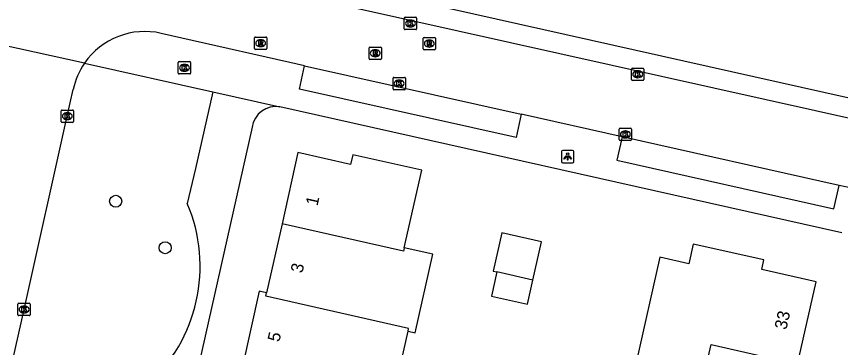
# Model space of a CAD drawing. Extents: x 161771 to 163125, y 382479 to 383177.
# Drawn here: x 162705.3 to 162772.1, y 382715.1 to 382742 of the extents above; entities that cross this region are included whole.
import ezdxf

# ---------------------------------------------------------------- set-up
doc = ezdxf.new("R2010")
doc.units = 0
for name, color, linetype in [('IMGEO_Boom', 7, 'Continuous'), ('IMGEO_Kolk', 7, 'Continuous'), ('IMGEO_Lichtpunt', 7, 'Continuous'), ('IMGEO_Pand', 7, 'Continuous'), ('IMGEO_Pand_nummerreeks', 7, 'Continuous'), ('IMGEO_Rijbaan_lokaal_open', 7, 'Continuous'), ('IMGEO_Rioolput', 7, 'Continuous'), ('IMGEO_Voetpad_open', 7, 'Continuous')]:
    doc.layers.add(name, color=color, linetype=linetype)

msp = doc.modelspace()

# ---------------------------------------------------------------- linework, layer by layer
at = {"layer": 'IMGEO_Boom'}
for centre in [(162713.301, 382727.012), (162717.314, 382723.245)]:
    msp.add_circle(centre, 0.489, dxfattribs=at)
at = {"layer": 'IMGEO_Kolk'}
for p, q in [((162736.719, 382741.013), (162736.719, 382741.865)), ((162736.794, 382741.939), (162737.646, 382741.939)), ((162737.207, 382741.719), (162737.232, 382741.719)), ((162737.72, 382741.865), (162737.72, 382741.013)), ((162737.646, 382740.939), (162736.794, 382740.939)), ((162737.23, 382741.159), (162737.205, 382741.159)), ((162718.382, 382737.415), (162718.382, 382738.267)), ((162718.457, 382738.341), (162719.309, 382738.341)), ((162719.383, 382738.267), (162719.383, 382737.415)), ((162718.87, 382738.121), (162718.895, 382738.121)), ((162755.161, 382736.888), (162755.161, 382737.74)), ((162755.236, 382737.814), (162756.088, 382737.814)), ((162755.649, 382737.594), (162755.674, 382737.594)), ((162756.162, 382737.74), (162756.162, 382736.888)), ((162719.309, 382737.341), (162718.457, 382737.341)), ((162718.893, 382737.561), (162718.868, 382737.561)), ((162735.803, 382736.139), (162735.803, 382736.991)), ((162735.878, 382737.065), (162736.73, 382737.065)), ((162736.804, 382736.991), (162736.804, 382736.139)), ((162755.672, 382737.034), (162755.647, 382737.034)), ((162736.314, 382736.285), (162736.289, 382736.285)), ((162736.291, 382736.845), (162736.316, 382736.845)), ((162756.088, 382736.814), (162755.236, 382736.814)), ((162736.73, 382736.065), (162735.878, 382736.065)), ((162708.875, 382733.49), (162708.875, 382734.342)), ((162708.95, 382734.416), (162709.802, 382734.416)), ((162709.876, 382734.342), (162709.876, 382733.49)), ((162709.386, 382733.636), (162709.361, 382733.636)), ((162709.363, 382734.196), (162709.388, 382734.196)), ((162709.802, 382733.416), (162708.95, 382733.416)), ((162754.231, 382732.941), (162755.083, 382732.941)), ((162754.156, 382732.015), (162754.156, 382732.867)), ((162754.644, 382732.721), (162754.669, 382732.721)), ((162755.157, 382732.867), (162755.157, 382732.015)), ((162755.083, 382731.941), (162754.231, 382731.941)), ((162754.667, 382732.161), (162754.642, 382732.161)), ((162705.366, 382717.808), (162705.366, 382718.66)), ((162705.441, 382718.734), (162706.293, 382718.734)), ((162705.854, 382718.514), (162705.879, 382718.514)), ((162706.367, 382718.66), (162706.367, 382717.808)), ((162706.293, 382717.734), (162705.441, 382717.734)), ((162705.877, 382717.954), (162705.852, 382717.954))]:
    msp.add_line(p, q, dxfattribs=at)
for points in [[(162736.719, 382741.013), (162736.719, 382741.865)], [(162736.794, 382741.939), (162737.646, 382741.939)], [(162737.04, 382741.639), (162737.163, 382741.639), (162737.163, 382741.488), (162737.293, 382741.639), (162737.457, 382741.639), (162737.311, 382741.488), (162737.464, 382741.239), (162737.312, 382741.239), (162737.227, 382741.403), (162737.163, 382741.336), (162737.163, 382741.239), (162737.04, 382741.239), (162737.04, 382741.639)], [(162737.72, 382741.865), (162737.72, 382741.013)], [(162737.646, 382740.939), (162736.794, 382740.939)], [(162718.382, 382737.415), (162718.382, 382738.267)], [(162718.457, 382738.341), (162719.309, 382738.341)], [(162719.383, 382738.267), (162719.383, 382737.415)], [(162718.703, 382738.041), (162718.826, 382738.041), (162718.826, 382737.89), (162718.956, 382738.041), (162719.12, 382738.041), (162718.974, 382737.89), (162719.127, 382737.641), (162718.975, 382737.641), (162718.89, 382737.805), (162718.826, 382737.738), (162718.826, 382737.641), (162718.703, 382737.641), (162718.703, 382738.041)], [(162755.161, 382736.888), (162755.161, 382737.74)], [(162755.236, 382737.814), (162756.088, 382737.814)], [(162756.162, 382737.74), (162756.162, 382736.888)], [(162719.309, 382737.341), (162718.457, 382737.341)], [(162735.803, 382736.139), (162735.803, 382736.991)], [(162735.878, 382737.065), (162736.73, 382737.065)], [(162736.804, 382736.991), (162736.804, 382736.139)], [(162755.482, 382737.514), (162755.605, 382737.514), (162755.605, 382737.363), (162755.735, 382737.514), (162755.899, 382737.514), (162755.753, 382737.363), (162755.906, 382737.114), (162755.754, 382737.114), (162755.669, 382737.278), (162755.605, 382737.211), (162755.605, 382737.114), (162755.482, 382737.114), (162755.482, 382737.514)], [(162736.124, 382736.765), (162736.247, 382736.765), (162736.247, 382736.614), (162736.377, 382736.765), (162736.541, 382736.765), (162736.395, 382736.614), (162736.548, 382736.365), (162736.396, 382736.365), (162736.311, 382736.529), (162736.247, 382736.462), (162736.247, 382736.365), (162736.124, 382736.365), (162736.124, 382736.765)], [(162756.088, 382736.814), (162755.236, 382736.814)], [(162736.73, 382736.065), (162735.878, 382736.065)], [(162708.875, 382733.49), (162708.875, 382734.342)], [(162708.95, 382734.416), (162709.802, 382734.416)], [(162709.876, 382734.342), (162709.876, 382733.49)], [(162709.196, 382734.116), (162709.319, 382734.116), (162709.319, 382733.965), (162709.449, 382734.116), (162709.613, 382734.116), (162709.467, 382733.965), (162709.62, 382733.716), (162709.468, 382733.716), (162709.383, 382733.88), (162709.319, 382733.813), (162709.319, 382733.716), (162709.196, 382733.716), (162709.196, 382734.116)], [(162709.802, 382733.416), (162708.95, 382733.416)], [(162754.231, 382732.941), (162755.083, 382732.941)], [(162754.156, 382732.015), (162754.156, 382732.867)], [(162754.477, 382732.641), (162754.6, 382732.641), (162754.6, 382732.49), (162754.73, 382732.641), (162754.894, 382732.641), (162754.748, 382732.49), (162754.901, 382732.241), (162754.749, 382732.241), (162754.664, 382732.405), (162754.6, 382732.338), (162754.6, 382732.241), (162754.477, 382732.241), (162754.477, 382732.641)], [(162755.157, 382732.867), (162755.157, 382732.015)], [(162755.083, 382731.941), (162754.231, 382731.941)], [(162705.366, 382717.808), (162705.366, 382718.66)], [(162705.441, 382718.734), (162706.293, 382718.734)], [(162705.687, 382718.434), (162705.81, 382718.434), (162705.81, 382718.283), (162705.94, 382718.434), (162706.104, 382718.434), (162705.958, 382718.283), (162706.111, 382718.034), (162705.959, 382718.034), (162705.874, 382718.198), (162705.81, 382718.131), (162705.81, 382718.034), (162705.687, 382718.034), (162705.687, 382718.434)], [(162706.367, 382718.66), (162706.367, 382717.808)], [(162706.293, 382717.734), (162705.441, 382717.734)]]:
    msp.add_lwpolyline(points, dxfattribs=at)
for centre, start, end in [((162736.796, 382741.863), 91.55205, 178.44795), ((162736.796, 382741.863), 91.55205, 178.44795), ((162737.644, 382741.863), 1.55205, 88.44795), ((162737.644, 382741.863), 1.55205, 88.44795), ((162736.796, 382741.015), 181.55205, 268.44795), ((162736.796, 382741.015), 181.55205, 268.44795), ((162737.644, 382741.015), 271.55205, 358.44795), ((162737.644, 382741.015), 271.55205, 358.44795), ((162718.459, 382738.265), 91.55205, 178.44795), ((162718.459, 382738.265), 91.55205, 178.44795), ((162719.307, 382738.265), 1.55205, 88.44795), ((162719.307, 382738.265), 1.55205, 88.44795), ((162755.238, 382737.738), 91.55205, 178.44795), ((162755.238, 382737.738), 91.55205, 178.44795), ((162756.086, 382737.738), 1.55205, 88.44795), ((162756.086, 382737.738), 1.55205, 88.44795), ((162718.459, 382737.417), 181.55205, 268.44795), ((162718.459, 382737.417), 181.55205, 268.44795), ((162719.307, 382737.417), 271.55205, 358.44795), ((162719.307, 382737.417), 271.55205, 358.44795), ((162735.88, 382736.989), 91.55205, 178.44795), ((162735.88, 382736.989), 91.55205, 178.44795), ((162736.728, 382736.989), 1.55205, 88.44795), ((162736.728, 382736.989), 1.55205, 88.44795), ((162755.238, 382736.89), 181.55205, 268.44795), ((162755.238, 382736.89), 181.55205, 268.44795), ((162756.086, 382736.89), 271.55205, 358.44795), ((162756.086, 382736.89), 271.55205, 358.44795), ((162735.88, 382736.141), 181.55205, 268.44795), ((162735.88, 382736.141), 181.55205, 268.44795), ((162736.728, 382736.141), 271.55205, 358.44795), ((162736.728, 382736.141), 271.55205, 358.44795), ((162708.952, 382734.34), 91.55205, 178.44795), ((162708.952, 382734.34), 91.55205, 178.44795), ((162709.8, 382734.34), 1.55205, 88.44795), ((162709.8, 382734.34), 1.55205, 88.44795), ((162708.952, 382733.492), 181.55205, 268.44795), ((162708.952, 382733.492), 181.55205, 268.44795), ((162709.8, 382733.492), 271.55205, 358.44795), ((162709.8, 382733.492), 271.55205, 358.44795), ((162754.233, 382732.865), 91.55205, 178.44795), ((162754.233, 382732.865), 91.55205, 178.44795), ((162755.081, 382732.865), 1.55205, 88.44795), ((162755.081, 382732.865), 1.55205, 88.44795), ((162754.233, 382732.017), 181.55205, 268.44795), ((162754.233, 382732.017), 181.55205, 268.44795), ((162755.081, 382732.017), 271.55205, 358.44795), ((162755.081, 382732.017), 271.55205, 358.44795), ((162705.443, 382718.658), 91.55205, 178.44795), ((162705.443, 382718.658), 91.55205, 178.44795), ((162706.291, 382718.658), 1.55205, 88.44795), ((162706.291, 382718.658), 1.55205, 88.44795), ((162705.443, 382717.81), 181.55205, 268.44795), ((162705.443, 382717.81), 181.55205, 268.44795), ((162706.291, 382717.81), 271.55205, 358.44795), ((162706.291, 382717.81), 271.55205, 358.44795)]:
    msp.add_arc(centre, 0.0765, start, end, dxfattribs=at)
for centre, major_axis, ratio, start_param, end_param in [((162737.206, 382741.439), (-0.387, 0.002), 0.722429, 4.712389, 7.853982), ((162737.231, 382741.439), (-0.39, 0.002), 0.717154, 1.570796, 4.712389), ((162718.869, 382737.841), (-0.387, 0.002), 0.722429, 4.712389, 7.853982), ((162718.894, 382737.841), (-0.39, 0.002), 0.717154, 1.570796, 4.712389), ((162755.648, 382737.314), (-0.387, 0.002), 0.722429, 4.712389, 7.853982), ((162755.673, 382737.314), (-0.39, 0.002), 0.717154, 1.570796, 4.712389), ((162736.29, 382736.565), (-0.387, 0.002), 0.722429, 4.712389, 7.853982), ((162736.315, 382736.565), (-0.39, 0.002), 0.717154, 1.570796, 4.712389), ((162709.362, 382733.916), (-0.387, 0.002), 0.722429, 4.712389, 7.853982), ((162709.387, 382733.916), (-0.39, 0.002), 0.717154, 1.570796, 4.712389), ((162754.643, 382732.441), (-0.387, 0.002), 0.722429, 4.712389, 7.853982), ((162754.668, 382732.441), (-0.39, 0.002), 0.717154, 1.570796, 4.712389), ((162705.853, 382718.234), (-0.387, 0.002), 0.722429, 4.712389, 7.853982), ((162705.878, 382718.234), (-0.39, 0.002), 0.717154, 1.570796, 4.712389)]:
    msp.add_ellipse(centre, major_axis=major_axis, ratio=ratio, start_param=start_param, end_param=end_param, dxfattribs=at)
at = {"layer": 'IMGEO_Lichtpunt'}
for p, q in [((162749.476, 382731.044), (162749.476, 382730.237)), ((162749.476, 382731.044), (162749.476, 382730.237)), ((162750.378, 382731.139), (162749.57, 382731.139)), ((162750.378, 382731.139), (162749.57, 382731.139)), ((162750.472, 382730.237), (162750.472, 382731.044)), ((162750.472, 382730.237), (162750.472, 382731.044)), ((162749.57, 382730.143), (162750.378, 382730.143)), ((162749.57, 382730.143), (162750.378, 382730.143))]:
    msp.add_line(p, q, dxfattribs=at)
for points in [[(162749.85, 382730.708), (162749.889, 382730.68), (162749.701, 382730.418), (162749.663, 382730.445), (162749.85, 382730.708)], [(162749.952, 382730.66), (162749.999, 382730.66), (162749.999, 382730.338), (162749.952, 382730.338), (162749.952, 382730.66)], [(162750.062, 382730.68), (162750.1, 382730.707), (162750.287, 382730.445), (162750.248, 382730.417), (162750.062, 382730.68)]]:
    msp.add_lwpolyline(points, dxfattribs=at)
msp.add_circle((162749.975, 382730.842), 0.0994, dxfattribs=at)
for centre, start, end in [((162749.57, 382731.044), 90, 180), ((162749.57, 382731.044), 90, 180), ((162750.378, 382731.044), 0, 90), ((162750.378, 382731.044), 0, 90), ((162749.57, 382730.237), 180, 270), ((162749.57, 382730.237), 180, 270), ((162750.378, 382730.237), 270, 0), ((162750.378, 382730.237), 270, 360)]:
    msp.add_arc(centre, 0.0946, start, end, dxfattribs=at)
at = {"layer": 'IMGEO_Pand'}
for points in [[(162736.718, 382723.228), (162738.133, 382729.527), (162732.542, 382730.79), (162732.364, 382730.002), (162728.093, 382730.966), (162726.797, 382725.19)], [(162726.797, 382725.19), (162725.54, 382719.591)], [(162736.718, 382723.228), (162736.66, 382722.97), (162726.797, 382725.19)], [(162747.15, 382720.619), (162747.856, 382723.734), (162744.645, 382724.461), (162743.94, 382721.345), (162744.232, 382721.279)], [(162761.267, 382712.389), (162761.291, 382712.497), (162760.979, 382712.567), (162761.609, 382715.379), (162768.634, 382713.804), (162770.139, 382720.468), (162765.723, 382721.464), (162765.9, 382722.249), (162760.154, 382723.544), (162759.799, 382721.948), (162757.457, 382722.482), (162755.544, 382713.928)], [(162737.019, 382716.463), (162737.61, 382716.33), (162739.043, 382722.711), (162736.718, 382723.228)], [(162744.232, 382721.279), (162743.781, 382719.325), (162746.707, 382718.663), (162747.15, 382720.619)], [(162747.15, 382720.619), (162744.232, 382721.279)], [(162725.54, 382719.591), (162724.953, 382719.722), (162723.58, 382713.61)], [(162737.019, 382716.463), (162737.072, 382716.701), (162725.477, 382719.31), (162725.54, 382719.591)], [(162733.37, 382711.138), (162735.706, 382710.613), (162737.019, 382716.463)]]:
    msp.add_lwpolyline(points, dxfattribs=at)
at = {"layer": 'IMGEO_Rijbaan_lokaal_open'}
for points in [[(162774.334, 382733.395), (162728.6, 382743.637), (162719.876, 382745.599), (162716.733, 382746.307)], [(162728.621, 382738.003), (162727.421, 382738.282), (162719.503, 382740.049), (162717.002, 382740.634)], [(162710.777, 382738.221), (162704.008, 382739.697)], [(162728.621, 382738.003), (162746.204, 382734.067)], [(162700.43, 382694.133), (162702.36, 382702.731), (162705.867, 382718.234), (162709.376, 382733.916), (162709.86, 382736.091)], [(162754.39, 382732.234), (162746.204, 382734.067)], [(162772.012, 382728.289), (162754.39, 382732.234)], [(162773.026, 382728.062), (162772.012, 382728.289)]]:
    msp.add_lwpolyline(points, dxfattribs=at)
for centre, radius, start, end in [((162715.663, 382734.853), 5.934, 76.95428, 145.42142), ((162715.693, 382734.842), 5.965, 145.49882, 167.91584)]:
    msp.add_arc(centre, radius, start, end, dxfattribs=at)
at = {"layer": 'IMGEO_Rioolput'}
for p, q in [((162724.561, 382739.412), (162724.561, 382740.264)), ((162724.636, 382740.338), (162725.488, 382740.338)), ((162725.562, 382740.264), (162725.562, 382739.412)), ((162738.32, 382740.306), (162739.172, 382740.306)), ((162725.049, 382740.118), (162725.074, 382740.118)), ((162738.245, 382739.38), (162738.245, 382740.232)), ((162738.733, 382740.086), (162738.758, 382740.086)), ((162739.246, 382740.232), (162739.246, 382739.38)), ((162725.488, 382739.338), (162724.636, 382739.338)), ((162725.072, 382739.558), (162725.047, 382739.558)), ((162733.858, 382738.596), (162733.858, 382739.448)), ((162733.933, 382739.522), (162734.785, 382739.522)), ((162734.346, 382739.302), (162734.371, 382739.302)), ((162734.859, 382739.448), (162734.859, 382738.596)), ((162739.172, 382739.306), (162738.32, 382739.306)), ((162738.756, 382739.526), (162738.731, 382739.526)), ((162734.785, 382738.522), (162733.933, 382738.522)), ((162734.369, 382738.742), (162734.344, 382738.742))]:
    msp.add_line(p, q, dxfattribs=at)
for points in [[(162724.561, 382739.412), (162724.561, 382740.264)], [(162724.636, 382740.338), (162725.488, 382740.338)], [(162725.562, 382740.264), (162725.562, 382739.412)], [(162738.32, 382740.306), (162739.172, 382740.306)], [(162725.15, 382740.036), (162724.898, 382740.038), (162724.898, 382739.638)], [(162724.898, 382739.638), (162725.022, 382739.638), (162725.022, 382739.8), (162725.033, 382739.8)], [(162725.076, 382739.957), (162725.022, 382739.957), (162725.022, 382739.876)], [(162725.022, 382739.876), (162725.074, 382739.876)], [(162725.08, 382739.771), (162725.151, 382739.638), (162725.291, 382739.638), (162725.226, 382739.764)], [(162738.245, 382739.38), (162738.245, 382740.232)], [(162738.834, 382740.004), (162738.582, 382740.006), (162738.582, 382739.606)], [(162738.582, 382739.606), (162738.706, 382739.606), (162738.706, 382739.768), (162738.717, 382739.768)], [(162738.76, 382739.925), (162738.706, 382739.925), (162738.706, 382739.844)], [(162738.706, 382739.844), (162738.758, 382739.844)], [(162738.764, 382739.739), (162738.835, 382739.606), (162738.975, 382739.606), (162738.91, 382739.732)], [(162739.246, 382740.232), (162739.246, 382739.38)], [(162725.488, 382739.338), (162724.636, 382739.338)], [(162733.858, 382738.596), (162733.858, 382739.448)], [(162733.933, 382739.522), (162734.785, 382739.522)], [(162734.447, 382739.22), (162734.195, 382739.222), (162734.195, 382738.822)], [(162734.195, 382738.822), (162734.319, 382738.822), (162734.319, 382738.984), (162734.33, 382738.984)], [(162734.373, 382739.141), (162734.319, 382739.141), (162734.319, 382739.06)], [(162734.319, 382739.06), (162734.371, 382739.06)], [(162734.377, 382738.955), (162734.448, 382738.822), (162734.588, 382738.822), (162734.523, 382738.948)], [(162734.859, 382739.448), (162734.859, 382738.596)], [(162739.172, 382739.306), (162738.32, 382739.306)], [(162734.785, 382738.522), (162733.933, 382738.522)]]:
    msp.add_lwpolyline(points, dxfattribs=at)
for centre, radius, start, end in [((162724.638, 382740.262), 0.0765, 91.55205, 178.44795), ((162724.638, 382740.262), 0.0765, 91.55205, 178.44795), ((162725.486, 382740.262), 0.0765, 1.55205, 88.44795), ((162725.486, 382740.262), 0.0765, 1.55205, 88.44795), ((162738.322, 382740.23), 0.0765, 91.55205, 178.44795), ((162738.322, 382740.23), 0.0765, 91.55205, 178.44795), ((162739.17, 382740.23), 0.0765, 1.55205, 88.44795), ((162739.17, 382740.23), 0.0765, 1.55205, 88.44795), ((162725.032, 382739.747), 0.0533, 26.02933, 88.69889), ((162725.058, 382740.065), 0.19, 274.7715, 282.96867), ((162725.082, 382739.861), 0.0964, 77.00612, 93.18647), ((162725.096, 382739.918), 0.0378, 276.66336, 79.67722), ((162725.149, 382739.926), 0.109, 350.36119, 89.41601), ((162725.147, 382739.926), 0.112, 277.58423, 350.98172), ((162725.131, 382739.711), 0.108, 29.51342, 73.79051), ((162738.716, 382739.715), 0.0533, 26.02933, 88.69889), ((162738.742, 382740.033), 0.19, 274.7715, 282.96867), ((162738.766, 382739.829), 0.0964, 77.00612, 93.18647), ((162738.78, 382739.886), 0.0378, 276.66336, 79.67722), ((162738.833, 382739.894), 0.109, 350.36119, 89.41601), ((162738.831, 382739.894), 0.112, 277.58423, 350.98172), ((162738.815, 382739.679), 0.108, 29.51342, 73.79051), ((162724.638, 382739.414), 0.0765, 181.55205, 268.44795), ((162724.638, 382739.414), 0.0765, 181.55205, 268.44795), ((162725.486, 382739.414), 0.0765, 271.55205, 358.44795), ((162725.486, 382739.414), 0.0765, 271.55205, 358.44795), ((162733.935, 382739.446), 0.0765, 91.55205, 178.44795), ((162733.935, 382739.446), 0.0765, 91.55205, 178.44795), ((162734.329, 382738.931), 0.0533, 26.02933, 88.69889), ((162734.355, 382739.249), 0.19, 274.7715, 282.96867), ((162734.379, 382739.045), 0.0964, 77.00612, 93.18647), ((162734.393, 382739.102), 0.0378, 276.66336, 79.67722), ((162734.446, 382739.11), 0.109, 350.36119, 89.41601), ((162734.444, 382739.11), 0.112, 277.58423, 350.98172), ((162734.428, 382738.895), 0.108, 29.51342, 73.79051), ((162734.783, 382739.446), 0.0765, 1.55205, 88.44795), ((162734.783, 382739.446), 0.0765, 1.55205, 88.44795), ((162738.322, 382739.382), 0.0765, 181.55205, 268.44795), ((162738.322, 382739.382), 0.0765, 181.55205, 268.44795), ((162739.17, 382739.382), 0.0765, 271.55205, 358.44795), ((162739.17, 382739.382), 0.0765, 271.55205, 358.44795), ((162733.935, 382738.598), 0.0765, 181.55205, 268.44795), ((162733.935, 382738.598), 0.0765, 181.55205, 268.44795), ((162734.783, 382738.598), 0.0765, 271.55205, 358.44795), ((162734.783, 382738.598), 0.0765, 271.55205, 358.44795)]:
    msp.add_arc(centre, radius, start, end, dxfattribs=at)
for centre, major_axis, ratio, start_param, end_param in [((162725.048, 382739.838), (-0.387, 0.002), 0.722429, 4.712389, 7.853982), ((162725.073, 382739.838), (-0.39, 0.002), 0.717154, 1.570796, 4.712389), ((162738.732, 382739.806), (-0.387, 0.002), 0.722429, 4.712389, 7.853982), ((162738.757, 382739.806), (-0.39, 0.002), 0.717154, 1.570796, 4.712389), ((162734.345, 382739.022), (-0.387, 0.002), 0.722429, 4.712389, 7.853982), ((162734.37, 382739.022), (-0.39, 0.002), 0.717154, 1.570796, 4.712389)]:
    msp.add_ellipse(centre, major_axis=major_axis, ratio=ratio, start_param=start_param, end_param=end_param, dxfattribs=at)
at = {"layer": 'IMGEO_Voetpad_open'}
for points in [[(162728.959, 382745.24), (162778.488, 382734.136)], [(162710.777, 382738.221), (162721.183, 382735.896)], [(162746.204, 382734.067), (162745.793, 382732.173), (162728.225, 382736.095), (162728.621, 382738.003)], [(162721.183, 382735.896), (162719.766, 382729.68), (162719.105, 382726.844)], [(162721.183, 382735.896), (162726.627, 382734.674)], [(162772.215, 382724.439), (162726.627, 382734.674)], [(162724.362, 382733.025), (162712.699, 382681.068)], [(162754.39, 382732.234), (162753.957, 382730.341), (162771.573, 382726.387), (162772.012, 382728.289)]]:
    msp.add_lwpolyline(points, dxfattribs=at)
for centre, radius, start, end in [((162726.319, 382732.717), 1.981, 81.06298, 171.0489), ((162707.18, 382721.743), 12.97, 311.66535, 23.15647)]:
    msp.add_arc(centre, radius, start, end, dxfattribs=at)

# ---------------------------------------------------------------- texts
at = {"layer": 'IMGEO_Pand_nummerreeks'}
for s, rotation, p in [('1', 77.3493, (162729.674, 382726.592)), ('3', 77.3493, (162728.45, 382721.138)), ('33', 77.27482, (162767.714, 382716.54)), ('5', 77.33784, (162726.579, 382715.552))]:
    msp.add_text(s, height=1, rotation=rotation, dxfattribs=at).set_placement(p)

doc.saveas('drawing.dxf')
